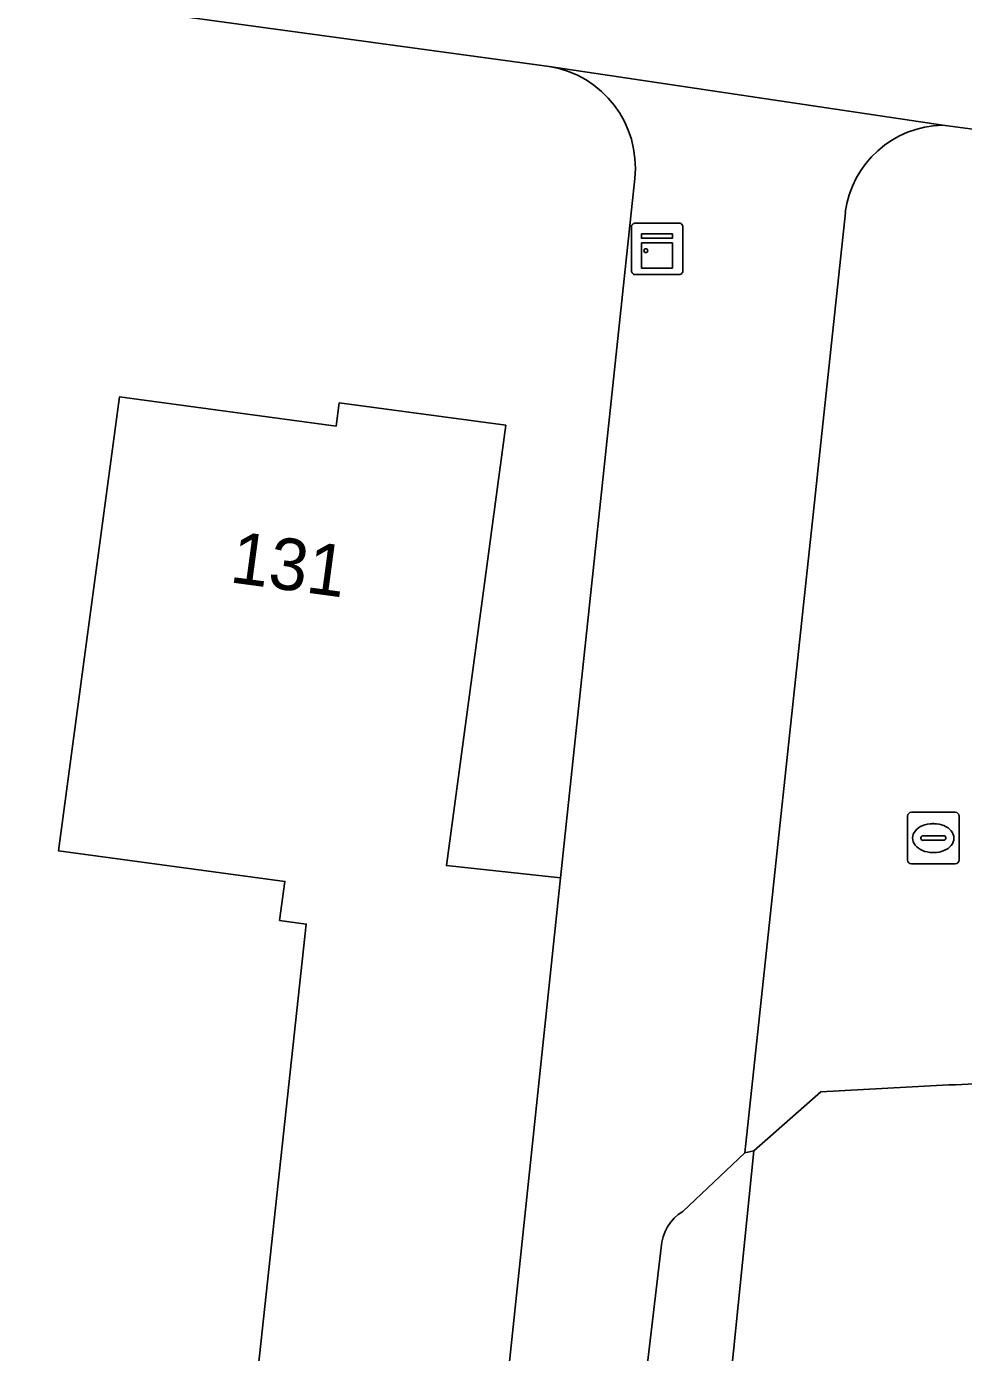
# Model space of a CAD drawing. Extents: x 161483 to 162250, y 379484 to 380833.
# Drawn here: x 162210.99 to 162229.17, y 380723.91 to 380749.63 of the extents above; entities that cross this region are included whole.
import ezdxf

# ---------------------------------------------------------------- set-up
doc = ezdxf.new("R2010")
doc.units = 0
for name, color, linetype in [('IMGEO_Berm_groen', 7, 'Continuous'), ('IMGEO_Erf', 7, 'Continuous'), ('IMGEO_Kast', 7, 'Continuous'), ('IMGEO_Pand', 7, 'Continuous'), ('IMGEO_Pand_nummerreeks', 7, 'Continuous'), ('IMGEO_Parkeervlak_open', 7, 'Continuous'), ('IMGEO_Rijbaan_lokaal_open', 7, 'Continuous'), ('IMGEO_Rioolput', 7, 'Continuous'), ('IMGEO_Voetpad_open', 7, 'Continuous')]:
    doc.layers.add(name, color=color, linetype=linetype)

msp = doc.modelspace()

# ---------------------------------------------------------------- linework, layer by layer
at = {"layer": 'IMGEO_Berm_groen'}
for points in [[(162237.823, 380744.988), (162231.552, 380745.848), (162231.758, 380747.317), (162228.77, 380747.712)], [(162226.878, 380746.019), (162224.928, 380727.78), (162225.105, 380727.815), (162226.405, 380728.961), (162228.887, 380729.096)]]:
    msp.add_lwpolyline(points, dxfattribs=at)
for centre, radius, start, end in [((162228.801, 380745.774), 1.939, 90.9194, 172.7262), ((162228.504, 380742.646), 13.555, 271.6176, 288.6448)]:
    msp.add_arc(centre, radius, start, end, dxfattribs=at)
at = {"layer": 'IMGEO_Erf'}
for points in [[(162221.13, 380748.856), (162214.251, 380749.789), (162212.693, 380750), (162206.909, 380750.784), (162192.213, 380752.777), (162184.217, 380753.861)], [(162215.094, 380720.014), (162216.417, 380732.218), (162215.899, 380732.288), (162216.001, 380733.046), (162211.61, 380733.637), (162212.116, 380737.398), (162212.795, 380742.445), (162216.997, 380741.879), (162217.058, 380742.328), (162220.287, 380741.893), (162219.137, 380733.353), (162221.353, 380733.114), (162222.792, 380746.682)]]:
    msp.add_lwpolyline(points, dxfattribs=at)
msp.add_arc((162220.813, 380746.891), 1.99, 353.9594, 80.8356, dxfattribs=at)
at = {"layer": 'IMGEO_Kast'}
for p, q in [((162222.727, 380744.891), (162222.727, 380745.732)), ((162222.727, 380745.732), (162222.727, 380744.891)), ((162222.802, 380745.816), (162223.643, 380745.816)), ((162223.643, 380745.816), (162222.802, 380745.816)), ((162223.727, 380745.741), (162223.727, 380744.9)), ((162223.727, 380744.9), (162223.727, 380745.741)), ((162223.652, 380744.816), (162222.811, 380744.816)), ((162222.811, 380744.816), (162223.652, 380744.816))]:
    msp.add_line(p, q, dxfattribs=at)
for points in [[(162222.922, 380745.606), (162223.522, 380745.606), (162223.522, 380745.521), (162222.922, 380745.521), (162222.922, 380745.606)], [(162222.922, 380745.431), (162223.522, 380745.431), (162223.522, 380744.942), (162222.922, 380744.942), (162222.922, 380745.431)]]:
    msp.add_lwpolyline(points, dxfattribs=at)
msp.add_circle((162223.006, 380745.28), 0.0377, dxfattribs=at)
for centre, start, end in [((162222.805, 380745.738), 92.4484, 184.2845), ((162222.805, 380745.738), 92.4484, 184.2845), ((162223.649, 380745.738), 2.4484, 94.2845), ((162223.649, 380745.738), 2.4484, 94.2845), ((162222.805, 380744.894), 182.4484, 274.2845), ((162222.805, 380744.894), 182.4484, 274.2845), ((162223.649, 380744.894), 272.4484, 4.2845), ((162223.649, 380744.894), 272.4484, 4.2845)]:
    msp.add_arc(centre, 0.0779, start, end, dxfattribs=at)
at = {"layer": 'IMGEO_Pand'}
msp.add_lwpolyline([(162215.094, 380720.014), (162219.912, 380719.495), (162221.353, 380733.114), (162219.137, 380733.353), (162220.287, 380741.893), (162217.058, 380742.328), (162216.997, 380741.879), (162212.795, 380742.445), (162212.116, 380737.398), (162211.61, 380733.637), (162216.001, 380733.046), (162215.899, 380732.288), (162216.417, 380732.218)], close=True, dxfattribs=at)
at = {"layer": 'IMGEO_Parkeervlak_open'}
for points in [[(162223.701, 380713.996), (162225.105, 380727.815), (162224.928, 380727.78), (162223.722, 380726.642)], [(162223.304, 380725.943), (162222.236, 380716.914)]]:
    msp.add_lwpolyline(points, dxfattribs=at)
msp.add_arc((162224.18, 380725.894), 0.877, 121.4631, 176.7783, dxfattribs=at)
at = {"layer": 'IMGEO_Rijbaan_lokaal_open'}
msp.add_lwpolyline([(162228.887, 380729.096), (162226.405, 380728.961), (162225.105, 380727.815), (162223.701, 380713.996), (162223.563, 380712.713), (162223.085, 380708.293), (162222.893, 380706.513), (162222.193, 380699.91), (162220.751, 380686.452), (162219.256, 380672.565), (162217.602, 380656.519), (162216.719, 380647.82), (162216.367, 380644.351), (162215.987, 380640.612)], dxfattribs=at)
msp.add_arc((162228.504, 380742.646), 13.555, 271.6176, 288.6448, dxfattribs=at)
at = {"layer": 'IMGEO_Rioolput'}
for p, q in [((162228.159, 380734.385), (162229.011, 380734.385)), ((162228.084, 380733.459), (162228.084, 380734.311)), ((162228.572, 380734.165), (162228.597, 380734.165)), ((162229.085, 380734.311), (162229.085, 380733.459)), ((162228.343, 380733.879), (162228.343, 380733.891)), ((162228.781, 380733.842), (162228.383, 380733.842)), ((162228.386, 380733.928), (162228.784, 380733.928)), ((162228.827, 380733.891), (162228.827, 380733.879)), ((162228.595, 380733.605), (162228.57, 380733.605)), ((162229.011, 380733.385), (162228.159, 380733.385))]:
    msp.add_line(p, q, dxfattribs=at)
for points in [[(162228.159, 380734.385), (162229.011, 380734.385)], [(162228.084, 380733.459), (162228.084, 380734.311)], [(162229.085, 380734.311), (162229.085, 380733.459)], [(162229.011, 380733.385), (162228.159, 380733.385)]]:
    msp.add_lwpolyline(points, dxfattribs=at)
for centre, radius, start, end in [((162228.161, 380734.309), 0.0765, 91.552, 178.448), ((162228.161, 380734.309), 0.0765, 91.552, 178.448), ((162229.009, 380734.309), 0.0765, 1.552, 88.448), ((162229.009, 380734.309), 0.0765, 1.552, 88.448), ((162228.383, 380733.888), 0.0403, 85.8775, 175.7526), ((162228.38, 380733.878), 0.0366, 178.938, 274.7102), ((162228.784, 380733.885), 0.043, 264.8664, 352.4533), ((162228.788, 380733.89), 0.0386, 1.7309, 96.639), ((162228.161, 380733.461), 0.0765, 181.552, 268.448), ((162228.161, 380733.461), 0.0765, 181.552, 268.448), ((162229.009, 380733.461), 0.0765, 271.552, 358.448), ((162229.009, 380733.461), 0.0765, 271.552, 358.448)]:
    msp.add_arc(centre, radius, start, end, dxfattribs=at)
for centre, major_axis, ratio, start_param, end_param in [((162228.571, 380733.885), (-0.387, 0.002), 0.722429, 4.712389, 7.853982), ((162228.596, 380733.885), (-0.39, 0.002), 0.717154, 1.570796, 4.712389)]:
    msp.add_ellipse(centre, major_axis=major_axis, ratio=ratio, start_param=start_param, end_param=end_param, dxfattribs=at)
at = {"layer": 'IMGEO_Voetpad_open'}
for points in [[(162221.736, 380752.9), (162220.723, 380753.037), (162216.594, 380753.666), (162214.832, 380753.916), (162214.281, 380750), (162214.251, 380749.789), (162221.13, 380748.856), (162228.77, 380747.712), (162231.758, 380747.317), (162231.552, 380745.848), (162237.823, 380744.988), (162237.994, 380746.353)], [(162228.77, 380747.712), (162221.13, 380748.856)], [(162222.792, 380746.682), (162221.353, 380733.114), (162219.912, 380719.495), (162219.432, 380714.384), (162219.247, 380712.626), (162223.563, 380712.713), (162223.701, 380713.996)], [(162223.722, 380726.642), (162224.928, 380727.78), (162226.878, 380746.019)], [(162222.236, 380716.914), (162223.304, 380725.943)]]:
    msp.add_lwpolyline(points, dxfattribs=at)
for centre, radius, start, end in [((162220.813, 380746.891), 1.99, 353.9594, 80.8356), ((162228.801, 380745.774), 1.939, 90.9194, 172.7262), ((162224.18, 380725.894), 0.877, 121.4631, 176.7783)]:
    msp.add_arc(centre, radius, start, end, dxfattribs=at)

# ---------------------------------------------------------------- texts
at = {"layer": 'IMGEO_Pand_nummerreeks'}
msp.add_text('131', height=1, rotation=352.3286, dxfattribs=at).set_placement((162214.91, 380738.85))

doc.saveas('drawing.dxf')
